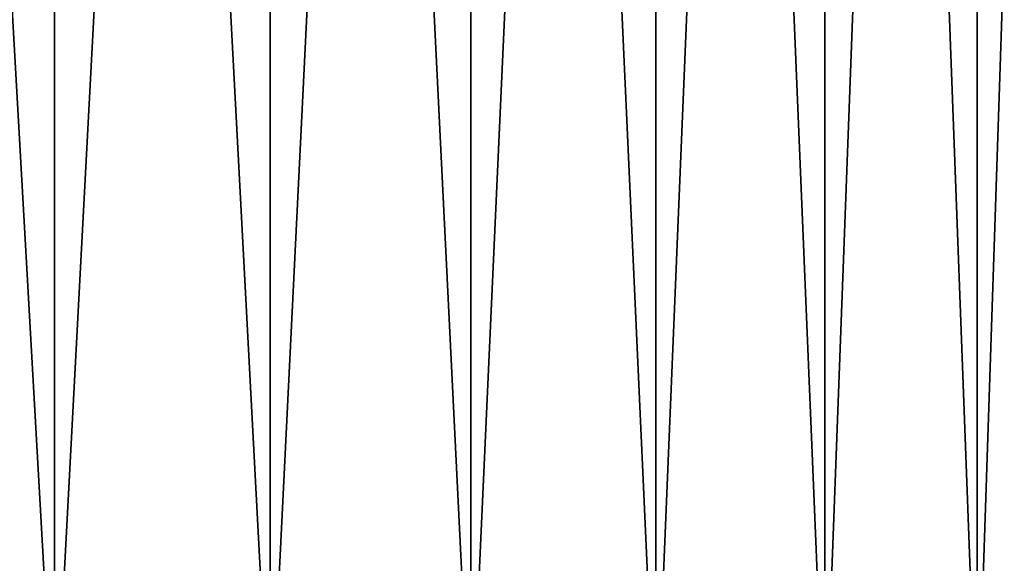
# Model space of a CAD drawing. Header units: metres. Extents: x -105 to 105, y -72 to 59.
# Tile 411 of 414: x 98.37 to 102.61, y 42.29 to 44.62. Entities that reach past the tile are written whole.
import ezdxf

# ---------------------------------------------------------------- set-up
doc = ezdxf.new("R2010")
doc.units = ezdxf.units.M
doc.layers.add('solid_509431_AD150_SW0001', color=7, linetype='CONTINUOUS')

msp = doc.modelspace()

# ---------------------------------------------------------------- linework, layer by layer
at = {"layer": 'solid_509431_AD150_SW0001'}
for points in [[(97.533951, 41.450001, 19.804573), (98.52359, 41.450001, 18.618294), (97.534149, 58.950001, 19.804342)], [(97.533958, 41.450001, -19.804562), (97.534126, 58.950001, -19.804371), (98.523422, 58.950001, -18.618496)], [(97.533958, 41.450001, -19.804562), (98.523422, 58.950001, -18.618496), (98.523598, 41.450001, -18.618282)], [(98.52359, 41.450001, 18.618294), (98.52346, 58.950001, 18.618456), (97.534149, 58.950001, 19.804342)], [(98.523598, 41.450001, -18.618282), (98.523422, 58.950001, -18.618496), (99.450806, 58.950001, -17.382685)], [(99.450844, 41.450001, 17.382643), (99.450829, 58.950001, 17.382658), (98.52346, 58.950001, 18.618456)], [(98.52359, 41.450001, 18.618294), (99.450844, 41.450001, 17.382643), (98.52346, 58.950001, 18.618456)], [(98.523598, 41.450001, -18.618282), (99.450806, 58.950001, -17.382685), (99.450851, 41.450001, -17.382631)], [(99.450851, 41.450001, -17.382631), (99.450806, 58.950001, -17.382685), (100.3134, 58.950001, -16.100676)], [(100.313263, 41.450001, 16.100897), (100.313431, 58.950001, 16.100632), (99.450829, 58.950001, 17.382658)], [(99.450844, 41.450001, 17.382643), (100.313263, 41.450001, 16.100897), (99.450829, 58.950001, 17.382658)], [(99.450851, 41.450001, -17.382631), (100.3134, 58.950001, -16.100676), (100.313271, 41.450001, -16.100883)], [(100.313263, 41.450001, 16.100897), (101.108551, 41.450001, 14.776453), (100.313431, 58.950001, 16.100632)], [(100.313271, 41.450001, -16.100883), (100.3134, 58.950001, -16.100676), (101.108391, 58.950001, -14.776731)], [(100.313271, 41.450001, -16.100883), (101.108391, 58.950001, -14.776731), (101.108559, 41.450001, -14.77644)], [(101.108551, 41.450001, 14.776453), (101.108414, 58.950001, 14.77669), (100.313431, 58.950001, 16.100632)], [(101.108559, 41.450001, -14.77644), (101.108391, 58.950001, -14.776731), (101.834679, 58.950001, -13.412673)], [(101.83461, 41.450001, 13.412826), (101.834694, 58.950001, 13.412643), (101.108414, 58.950001, 14.77669)], [(101.108551, 41.450001, 14.776453), (101.83461, 41.450001, 13.412826), (101.108414, 58.950001, 14.77669)], [(101.108559, 41.450001, -14.77644), (101.834679, 58.950001, -13.412673), (101.83461, 41.450001, -13.412812)], [(101.83461, 41.450001, -13.412812), (101.834679, 58.950001, -13.412673), (102.48951, 58.950001, -12.013617)], [(101.83461, 41.450001, -13.412812), (102.48951, 58.950001, -12.013617), (102.48951, 41.450001, -12.013616)], [(101.83461, 41.450001, 13.412826), (102.489502, 41.450001, 12.013629), (101.834694, 58.950001, 13.412643)], [(102.489502, 41.450001, 12.013629), (102.489532, 58.950001, 12.013571), (101.834694, 58.950001, 13.412643)], [(102.489502, 41.450001, 12.013629), (103.071503, 41.450001, 10.582575), (102.489532, 58.950001, 12.013571)], [(102.48951, 41.450001, -12.013616), (102.48951, 58.950001, -12.013617), (103.071434, 58.950001, -10.582754)], [(102.48951, 41.450001, -12.013616), (103.071434, 58.950001, -10.582754), (103.071503, 41.450001, -10.582561)], [(103.071503, 41.450001, 10.582575), (103.071442, 58.950001, 10.582726), (102.489532, 58.950001, 12.013571)]]:
    msp.add_3dface(points, dxfattribs=at)

doc.saveas('drawing.dxf')
